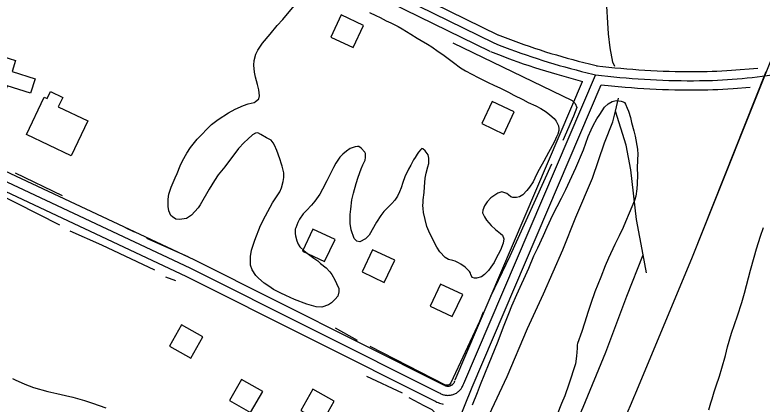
# Model space of a CAD drawing. Extents: x 3477039 to 3515015, y 546746 to 572297.
# Drawn here: x 3503718 to 3504940, y 568695 to 569331 of the extents above; entities that cross this region are included whole.
import ezdxf

# ---------------------------------------------------------------- set-up
doc = ezdxf.new("R2010")
doc.units = 0
for name, color, linetype in [('V-BLDG-OTLN', 7, 'Continuous'), ('V-ROAD-CNTR', 7, 'Continuous'), ('V-SITE-VEGE', 7, 'Continuous'), ('V-TOPO-SHOR', 7, 'Continuous')]:
    doc.layers.add(name, color=color, linetype=linetype)

msp = doc.modelspace()

# ---------------------------------------------------------------- linework, layer by layer
at = {"layer": 'V-BLDG-OTLN'}
for points in [[(3504234.9, 569295.2), (3504271.1, 569278.2), (3504288.1, 569314.4), (3504251.9, 569331.4)], [(3503650.2, 569259.1), (3503692.5, 569245.8), (3503698, 569263.2), (3503718.7, 569256.7), (3503713.2, 569239), (3503751.1, 569227), (3503743.6, 569203.4), (3503705.2, 569215.5), (3503701.5, 569203.7), (3503638.9, 569223.4)], [(3503837.4, 569158.1), (3503810.2, 569101), (3503736.9, 569135.9), (3503766, 569197), (3503770.6, 569194.8), (3503776, 569206.1), (3503796.1, 569196.5), (3503788.9, 569181.2)], [(3504481.6, 569153.6), (3504517.8, 569136.5), (3504534.9, 569172.7), (3504498.7, 569189.8)], [(3504188.4, 568944.9), (3504224.6, 568927.8), (3504241.7, 568963.9), (3504205.5, 568981)], [(3504286, 568910.9), (3504322.2, 568893.8), (3504339.3, 568930), (3504303.1, 568947.1)], [(3504397.3, 568854.8), (3504433.5, 568837.7), (3504450.6, 568873.9), (3504414.4, 568891)], [(3503970.9, 568789.5), (3504005.7, 568769.8), (3504025.4, 568804.7), (3503990.6, 568824.3)], [(3504068.8, 568700.2), (3504103.6, 568680.6), (3504123.3, 568715.4), (3504088.5, 568735.1)], [(3504185.5, 568684.3), (3504220.4, 568664.7), (3504240, 568699.5), (3504205.2, 568719.2)]]:
    msp.add_lwpolyline(points, close=True, dxfattribs=at)
at = {"layer": 'V-ROAD-CNTR'}
for points in [[(3504732.9, 568710.3), (3504826.3, 568935.8), (3504967.6, 569289.3), (3505170.5, 569792.9)], [(3503740.3, 569658.8), (3504107.5, 569479), (3504501.4, 569285.7)], [(3503733.7, 569645.3), (3504100.9, 569465.5), (3504494.7, 569272.2)], [(3504191.5, 569454.5), (3504508, 569299.1)], [(3504506.9, 569299.6), (3504515.6, 569296.2), (3504524.3, 569292.8), (3504533, 569289.5), (3504541.8, 569286.3), (3504550.6, 569283.1), (3504559.4, 569280.1), (3504568.2, 569277.1), (3504577.1, 569274.2), (3504586, 569271.3), (3504594.9, 569268.6), (3504603.8, 569265.9), (3504612.8, 569263.3), (3504621.7, 569260.7), (3504630.7, 569258.3), (3504639.7, 569255.9), (3504648.8, 569253.6), (3504657.8, 569251.3), (3504666.9, 569249.2), (3504671.3, 569248.2)], [(3504501.4, 569285.7), (3504510.1, 569282.2), (3504519, 569278.8), (3504527.8, 569275.4), (3504536.7, 569272.2), (3504545.6, 569269), (3504554.5, 569265.9), (3504563.5, 569262.9), (3504572.5, 569259.9), (3504581.5, 569257), (3504590.5, 569254.2), (3504599.5, 569251.5), (3504608.6, 569248.8), (3504617.7, 569246.3), (3504626.8, 569243.8), (3504636, 569241.4), (3504645.1, 569239), (3504654.3, 569236.7), (3504663.5, 569234.6), (3504667.9, 569233.5)], [(3504495.8, 569271.7), (3504504.7, 569268.2), (3504513.6, 569264.8), (3504522.6, 569261.4), (3504531.6, 569258.1), (3504540.6, 569254.9), (3504549.6, 569251.7), (3504558.7, 569248.6), (3504567.8, 569245.6), (3504576.9, 569242.7), (3504586.1, 569239.9), (3504595.3, 569237.1), (3504604.5, 569234.4), (3504646.8, 569222.4)], [(3504669.7, 569248.4), (3504679.6, 569247.2), (3504689.5, 569246.1), (3504699.3, 569245.1), (3504709.2, 569244.1), (3504719.1, 569243.3), (3504728.9, 569242.5), (3504738.8, 569241.8), (3504748.7, 569241.1), (3504758.6, 569240.6), (3504768.5, 569240.1), (3504778.4, 569239.7), (3504788.3, 569239.3), (3504798.2, 569239.1), (3504808.2, 569238.9), (3504818.1, 569238.8), (3504828, 569238.8), (3504837.9, 569238.9), (3504847.8, 569239.1), (3504850.7, 569239.1)], [(3504732.9, 568710.3), (3504826.3, 568935.8), (3504947.3, 569239)], [(3504850.5, 569239.1), (3504858.6, 569239.4), (3504866.6, 569239.7), (3504874.6, 569240.1), (3504882.6, 569240.6), (3504890.6, 569241.2), (3504933.4, 569244.6)], [(3504452.2, 568728.4), (3504667.7, 569233.1)], [(3504667.9, 569233.5), (3504677.9, 569232.3), (3504687.8, 569231.2), (3504697.8, 569230.2), (3504707.8, 569229.2), (3504717.8, 569228.3), (3504727.8, 569227.5), (3504737.8, 569226.8), (3504747.8, 569226.1), (3504757.8, 569225.6), (3504767.9, 569225.1), (3504777.9, 569224.7), (3504787.9, 569224.4), (3504797.9, 569224.1), (3504808, 569223.9), (3504818, 569223.8), (3504828, 569223.8), (3504838.1, 569223.9), (3504848.1, 569224.1), (3504851, 569224.1)], [(3504851, 569224.1), (3504859.1, 569224.4), (3504867.3, 569224.7), (3504875.4, 569225.1), (3504883.6, 569225.6), (3504891.7, 569226.2), (3504899.9, 569226.9), (3504908, 569227.6), (3504916.1, 569228.4), (3504924.2, 569229.3), (3504932.3, 569230.3), (3504940.4, 569231.3), (3504948.5, 569232.5), (3504956.6, 569233.7), (3504964.7, 569235), (3504970.8, 569236)], [(3504438.4, 568734.3), (3504646.8, 569222.4)], [(3504466, 568722.5), (3504677.1, 569216.9)], [(3504677.1, 569216.9), (3504716.5, 569213.4), (3504726.6, 569212.6), (3504736.8, 569211.8), (3504746.9, 569211.2), (3504757, 569210.6), (3504767.2, 569210.1), (3504777.3, 569209.7), (3504787.5, 569209.4), (3504797.6, 569209.1), (3504807.8, 569208.9), (3504817.9, 569208.8), (3504828.1, 569208.8), (3504838.2, 569208.9), (3504848.4, 569209.1), (3504851.3, 569209.1)], [(3504851.4, 569209.1), (3504859.7, 569209.4), (3504868, 569209.7), (3504876.3, 569210.2), (3504884.6, 569210.7), (3504892.9, 569211.2), (3504921.1, 569213.5)], [(3503683.3, 569084.6), (3504010.6, 568931), (3504419.1, 568726.3)], [(3503677.4, 569070.7), (3504004.1, 568917.5), (3504412.3, 568712.9)], [(3503665.6, 569059.7), (3503997.6, 568904), (3504405.6, 568699.5)], [(3504412.3, 568712.9), (3504413.6, 568712.2), (3504414.9, 568711.5), (3504416.2, 568710.9), (3504417.6, 568710.4), (3504419, 568710), (3504420.4, 568709.6), (3504421.9, 568709.3), (3504423.3, 568709.1), (3504424.8, 568709), (3504426.2, 568708.9), (3504427.7, 568709), (3504429.2, 568709.1), (3504430.6, 568709.3), (3504432.1, 568709.5), (3504433.5, 568709.9), (3504434.9, 568710.3), (3504436.3, 568710.8), (3504437.6, 568711.4), (3504438.9, 568712), (3504440.2, 568712.7), (3504441.4, 568713.5), (3504442.6, 568714.4), (3504443.8, 568715.3), (3504444.9, 568716.3), (3504445.9, 568717.3), (3504446.9, 568718.4), (3504447.8, 568719.5), (3504448.6, 568720.7), (3504449.4, 568722), (3504450.1, 568723.2), (3504450.8, 568724.6), (3504451.4, 568725.9), (3504451.9, 568727.3), (3504452.2, 568728.4)], [(3504419.9, 568725.9), (3504420.8, 568725.4), (3504421.4, 568725.1), (3504421.9, 568724.8), (3504422.5, 568724.6), (3504423.2, 568724.4), (3504423.8, 568724.2), (3504424.4, 568724.1), (3504425.1, 568724), (3504425.7, 568724), (3504426.3, 568723.9), (3504427, 568724), (3504427.6, 568724), (3504428.3, 568724.1), (3504428.9, 568724.2), (3504429.5, 568724.4), (3504430.1, 568724.5), (3504430.8, 568724.8), (3504431.4, 568725), (3504431.9, 568725.3), (3504432.5, 568725.6), (3504433, 568726), (3504433.6, 568726.3), (3504434.1, 568726.7), (3504434.5, 568727.2), (3504435, 568727.6), (3504435.4, 568728.1), (3504435.8, 568728.6), (3504436.2, 568729.1), (3504436.6, 568729.7), (3504436.9, 568730.2), (3504437.2, 568730.8), (3504437.4, 568731.4), (3504437.6, 568732.1), (3504437.9, 568732.8)], [(3504324.3, 568370.7), (3504466, 568722.5)], [(3504404.8, 568700), (3504406.4, 568699), (3504408.5, 568698), (3504410.6, 568697.1), (3504412.7, 568696.2), (3504414.9, 568695.6), (3504417.1, 568695), (3504418.4, 568694.7)], [(3504629.5, 568450.3), (3504635.8, 568467.8), (3504642.2, 568485.2), (3504648.7, 568502.6), (3504655.3, 568520), (3504661.9, 568537.3), (3504668.6, 568554.6), (3504675.4, 568571.9), (3504682.3, 568589.2), (3504689.2, 568606.4), (3504696.2, 568623.6), (3504703.3, 568640.8), (3504710.4, 568657.9), (3504717.7, 568675), (3504725, 568692.1), (3504732.4, 568709.1), (3504732.9, 568710.3)], [(3504629.5, 568450.3), (3504635.8, 568467.8), (3504642.2, 568485.2), (3504648.7, 568502.6), (3504655.3, 568520), (3504661.9, 568537.3), (3504668.6, 568554.6), (3504675.4, 568571.9), (3504682.3, 568589.2), (3504689.2, 568606.4), (3504696.2, 568623.6), (3504703.3, 568640.8), (3504710.4, 568657.9), (3504717.7, 568675), (3504725, 568692.1), (3504732.4, 568709.1), (3504732.9, 568710.3)]]:
    msp.add_lwpolyline(points, dxfattribs=at)
at = {"layer": 'V-SITE-VEGE'}
for points in [[(3504117.9, 569198.9), (3504117.1, 569208.9), (3504114.7, 569217.4), (3504111.6, 569229.7), (3504110, 569237.9), (3504108.9, 569249.4), (3504109.3, 569256.8), (3504111.9, 569267.3), (3504115.5, 569273.9), (3504123.1, 569285.3), (3504135.5, 569300.1), (3504146.9, 569314.1), (3504156.3, 569324), (3504175, 569346.4)], [(3504298.2, 569335.7), (3504308.6, 569330.8), (3504315.5, 569327), (3504325.6, 569321.6), (3504333, 569318.3), (3504344.7, 569312.4), (3504351.6, 569308.6), (3504365.9, 569299.9), (3504376, 569293.3), (3504382.7, 569289.7), (3504392.9, 569283.6), (3504399.8, 569279), (3504410.4, 569271.7), (3504418, 569266.8), (3504435.3, 569253.4), (3504446.9, 569244.8), (3504455, 569239.9), (3504476, 569228.9), (3504491.4, 569221.2), (3504502.5, 569215.9), (3504511.2, 569212), (3504525.5, 569205.1), (3504534.4, 569200.2), (3504548.8, 569193.1), (3504557.7, 569188.4), (3504570.3, 569182.5), (3504578.5, 569178.2), (3504587.1, 569172.8), (3504593, 569168), (3504600.2, 569161.7), (3504603.6, 569157.4), (3504607.2, 569149.9), (3504607.9, 569145.2), (3504607.6, 569142.2), (3504606.1, 569136.2), (3504604.3, 569131.8), (3504600.7, 569124.3), (3504593.8, 569111), (3504591, 569106.3), (3504583.5, 569092.4), (3504575.6, 569078.6), (3504571.3, 569070.2), (3504568.7, 569064.2), (3504565.6, 569058.3), (3504560, 569049.4), (3504555.7, 569044.2), (3504548.7, 569037.1), (3504543.6, 569034), (3504538.4, 569032.5), (3504532.4, 569032.6), (3504529.2, 569033.6), (3504525.7, 569036.9), (3504522.8, 569039.5), (3504514.8, 569041.8), (3504508.3, 569039.9), (3504496.8, 569032.3), (3504490.5, 569025.5), (3504486.1, 569019.3), (3504483.3, 569011.9), (3504483.2, 569007.6), (3504486.1, 569000.9), (3504489.6, 568995.8), (3504496.9, 568987), (3504504.3, 568980.4), (3504512.2, 568973.8), (3504515.6, 568970.8)], [(3504183.4, 568997), (3504180.6, 568991.6), (3504177.3, 568983.2), (3504176.7, 568980.9), (3504176.6, 568973.7), (3504176.8, 568970.2), (3504179.2, 568961.7), (3504181.6, 568956.2), (3504184.3, 568951.9), (3504191, 568945.4), (3504195.9, 568941.5), (3504202.8, 568936.5), (3504207, 568933.4), (3504213.6, 568928.9), (3504218.1, 568924.8), (3504226.9, 568917.5), (3504233.1, 568910.9), (3504236.3, 568906.6), (3504241.1, 568898.1), (3504244, 568892.1), (3504247.9, 568883.5), (3504248.1, 568878.3), (3504246, 568871.1), (3504241.9, 568866.4), (3504235.9, 568860.5), (3504230.8, 568856.9), (3504220.3, 568853.3), (3504210.9, 568853.9), (3504195.7, 568857.9), (3504175.4, 568865.9), (3504161.1, 568872.5), (3504152.9, 568876.1), (3504141, 568882.3), (3504133.4, 568887.4), (3504125.7, 568892.7), (3504116.4, 568900.5), (3504111.9, 568905.3), (3504106.1, 568914.1), (3504103.2, 568921.9), (3504103.1, 568936.1), (3504105, 568946.3), (3504110.2, 568963.1), (3504119.5, 568986.9), (3504128, 569002.5), (3504139.2, 569024), (3504151.2, 569041.8), (3504154.2, 569048.7), (3504156.6, 569058.9), (3504157.7, 569065.6), (3504157.8, 569073.1), (3504155.2, 569083.8), (3504153.8, 569088.8), (3504152.1, 569094.1), (3504148.8, 569103.4), (3504146.4, 569109.4), (3504142.5, 569118.4), (3504140.6, 569121.9), (3504137.1, 569126.4), (3504133.9, 569128), (3504129.7, 569130.5), (3504120.3, 569135.6), (3504115.6, 569138.4), (3504111.4, 569137.7), (3504106.9, 569135.1), (3504098.8, 569128.4), (3504093, 569122.8), (3504083.6, 569112.7), (3504061.1, 569082.9), (3504050.7, 569069.8), (3504044.6, 569060.7), (3504035.9, 569046.4), (3504021.1, 569020.7), (3504017.8, 569016), (3504006.9, 569003.7), (3503998.6, 568998.3), (3503987.4, 568996.5), (3503981.4, 568997.3), (3503975.5, 569000.9), (3503973, 569003.4), (3503969.9, 569011.1), (3503968.5, 569018.1), (3503968.4, 569029.8), (3503969.5, 569038.3), (3503973.7, 569049.4), (3503979.9, 569064.6), (3503983.2, 569072.2), (3503988.1, 569084.4), (3503992.2, 569092.5), (3503999.1, 569105.4), (3504005.2, 569114.5), (3504016.3, 569128.1), (3504039.8, 569152.2), (3504050.4, 569160.5), (3504067.2, 569171.5), (3504078.3, 569177.1), (3504092.1, 569183.1), (3504099.6, 569186.2), (3504109.1, 569188.1), (3504111.1, 569189.1), (3504116.9, 569194), (3504117.9, 569198.9)], [(3504466.8, 568693.5), (3504474.7, 568713.8), (3504479.7, 568726.9), (3504493.6, 568761.6), (3504507.5, 568795.1), (3504518.3, 568823.6), (3504526.1, 568843.1), (3504531.2, 568855.5), (3504539.2, 568874.1), (3504544.6, 568886.2), (3504553.1, 568905), (3504558.7, 568917.2), (3504567.2, 568937), (3504573.4, 568950.3), (3504582.9, 568970.4), (3504589, 568984), (3504598, 569004.3), (3504612.1, 569031.8), (3504619.5, 569045.9), (3504635.7, 569081.3), (3504648.1, 569110.7), (3504655.8, 569132.3), (3504660.5, 569143.2), (3504664, 569150.6), (3504670.2, 569161.5), (3504675, 569168.7), (3504682.6, 569180.3), (3504688.7, 569185.9), (3504695, 569189.6), (3504701.5, 569191.2), (3504709.7, 569190.4), (3504712.9, 569189.3), (3504715.1, 569188), (3504717.1, 569185.5), (3504719.7, 569178.8), (3504721.9, 569173.7), (3504725, 569163.7), (3504726.9, 569155.2), (3504730.7, 569142), (3504732.5, 569132.8), (3504736.3, 569112), (3504736.9, 569103.1), (3504736.8, 569094.6), (3504736.1, 569079.9), (3504736.4, 569069.7), (3504736.2, 569055.2), (3504735.6, 569046.8), (3504733.7, 569035.1), (3504731.6, 569027.9), (3504723.1, 569006.8), (3504716.9, 568993), (3504713.1, 568983.6), (3504706.7, 568969.7), (3504699.5, 568955.6), (3504689, 568933.6), (3504683.6, 568920.9), (3504676.6, 568902.4), (3504671.5, 568890.5), (3504666.8, 568878.3), (3504660.1, 568859.2), (3504655.7, 568846.3), (3504649.9, 568827), (3504645.5, 568813.4), (3504638.3, 568794), (3504637.7, 568791.3), (3504637.6, 568786.3), (3504637, 568772.9), (3504635.1, 568760.7), (3504624.1, 568727.2), (3504617.4, 568707.9), (3504612.3, 568695.7), (3504605.3, 568677.4)], [(3504515.6, 568970.8), (3504517.8, 568964.8), (3504516.9, 568958.1), (3504512.3, 568946.7), (3504504.6, 568932.4), (3504501.8, 568926.4), (3504496.7, 568918.8), (3504492.7, 568913.3), (3504486.3, 568906.5), (3504481.1, 568903), (3504473.3, 568900.9), (3504469.6, 568900.7), (3504466.1, 568901.5), (3504463.7, 568906.5), (3504463.2, 568909), (3504461.5, 568911.8), (3504458.3, 568915.1), (3504454.4, 568918.6), (3504447.5, 568923.7), (3504443.5, 568926), (3504438.3, 568928.5), (3504434.6, 568929.8), (3504427.4, 568931.2), (3504422, 568934.5), (3504413.1, 568943.8), (3504408.5, 568951.6), (3504402.7, 568961.9), (3504394.9, 568977.4), (3504392, 568985.2), (3504386.6, 569008.2), (3504385.7, 569014.9), (3504385.3, 569019.4), (3504385.8, 569024.4), (3504386.1, 569029.1), (3504387.3, 569041.1), (3504387.9, 569050), (3504389.1, 569064.2), (3504390.7, 569072.4), (3504393.6, 569082.6), (3504395.2, 569088.5), (3504395.3, 569097), (3504393.9, 569102.3), (3504389, 569109), (3504385.5, 569112.1), (3504383.5, 569112.9), (3504382, 569111.4), (3504378.5, 569106.9), (3504376.2, 569103.7), (3504372.6, 569098.3), (3504370.1, 569094.1), (3504365.7, 569085.7), (3504361.9, 569079), (3504356, 569066.4), (3504352.4, 569057.2), (3504349.8, 569048.6), (3504347.2, 569041.9), (3504344.1, 569034.9), (3504339.3, 569028.3), (3504334.7, 569023.1), (3504329.7, 569018.2), (3504321.4, 569009.6), (3504316.5, 569003.2), (3504309.7, 568992.3), (3504297.7, 568970.8), (3504291.4, 568964.9), (3504282.3, 568960), (3504277.4, 568961.1), (3504272.9, 568965.7), (3504268.1, 568979.9), (3504266.5, 568990.4), (3504266.7, 569004.8), (3504267.4, 569013.8), (3504269.3, 569028.7), (3504271.9, 569039.7), (3504276.4, 569055.8), (3504279.5, 569066), (3504284.7, 569079.8), (3504287.3, 569086), (3504290.9, 569093.7), (3504291.7, 569098.4), (3504291.5, 569104.9), (3504290.3, 569106.7), (3504284.2, 569113.2), (3504280.7, 569116), (3504278.5, 569116), (3504274.7, 569115.8), (3504266.2, 569112.7), (3504260.2, 569108.6), (3504254.4, 569103.7), (3504249.3, 569098.5), (3504243, 569088.9), (3504238.9, 569081.7), (3504232.5, 569068.8), (3504228.1, 569059.7), (3504221, 569046.3), (3504216.6, 569037.9), (3504208.5, 569026.8), (3504202.9, 569020.2), (3504195.1, 569011.3), (3504189.8, 569005.7), (3504183.4, 568997)], [(3504853.2, 568685.2), (3504856.6, 568696.4), (3504858.9, 568703.3), (3504862.1, 568714.5), (3504865.2, 568724.2), (3504870.6, 568740.3), (3504874.5, 568753.2), (3504880.3, 568774.3), (3504884, 568788.2), (3504890.5, 568810.8), (3504900.1, 568839), (3504907.1, 568860.8), (3504911.6, 568876.2), (3504921.6, 568914), (3504927.6, 568935.3), (3504931.3, 568948.9), (3504937.8, 568969.5), (3504942.7, 568983.7)], [(3503713.8, 568736.6), (3503718.3, 568734.1), (3503734.1, 568727.2), (3503748.5, 568722), (3503771.8, 568715.4), (3503786.7, 568712), (3503800.4, 568708.6), (3503812.5, 568705.7), (3503831.9, 568700.2), (3503844.8, 568696), (3503866.4, 568688.7)]]:
    msp.add_lwpolyline(points, dxfattribs=at)
at = {"layer": 'V-TOPO-SHOR'}
for p, q in [((3503795.8, 569035.5), (3503718.7, 569072.5)), ((3503913.5, 568976.1), (3503899.7, 568982.4)), ((3504001.6, 568935.6), (3503933.5, 568965.6)), ((3504719.3, 568871.3), (3504745.7, 568939)), ((3503981.3, 568896.1), (3503964.7, 568902.4)), ((3504278.3, 568798.7), (3504242.5, 568818.9)), ((3504352.2, 568712.4), (3504293.7, 568739.6))]:
    msp.add_line(p, q, dxfattribs=at)
for points in [[(3504699.4, 569247.1), (3504696.3, 569254.1), (3504691.8, 569277.5), (3504689.2, 569300.5), (3504685.3, 569364.4)], [(3504434.4, 569285.8), (3504629.9, 569191.5), (3504634.7, 569186.6), (3504637.4, 569179.7), (3504631.8, 569165.9), (3504614.3, 569126)], [(3504696.1, 569156.4), (3504700.5, 569174.2), (3504705.7, 569195.3)], [(3504751.1, 568909.6), (3504745.7, 568939), (3504735, 568996.6), (3504725.8, 569078.2), (3504717.8, 569118.2), (3504700.5, 569174.2)], [(3504482, 568651.1), (3504523.3, 568739.9), (3504556.5, 568818.2), (3504582.8, 568875.2), (3504614.4, 568947), (3504635.7, 569000.5), (3504662.9, 569064.5), (3504682.7, 569122.3), (3504696.1, 569156.4)], [(3504596.1, 569087.4), (3504527.6, 568936.7), (3504496.2, 568870.6)], [(3503791.3, 568987.6), (3503684.6, 569041.4), (3503677, 569045.5), (3503674.3, 569045.6), (3503663.2, 569043.6)], [(3503946.9, 568913.5), (3503860.1, 568954.8), (3503808.5, 568977.8)], [(3504478.8, 567750.9), (3504483.4, 567943.5), (3504490.2, 568052.5), (3504504.6, 568160.8), (3504519.6, 568241.5), (3504531.7, 568313.2), (3504544.5, 568368.4), (3504572.7, 568479.3), (3504596.7, 568561.3), (3504606.5, 568589.6), (3504615.7, 568617.8), (3504647.8, 568689.5), (3504684.9, 568779.7), (3504719.3, 568871.3)], [(3504484.3, 568845.1), (3504478, 568830), (3504431.2, 568729.5), (3504429.1, 568726.7), (3504427, 568725.3), (3504422.2, 568725.4), (3504299, 568788.9)], [(3504348.5, 568541.9), (3504385.6, 568628.7), (3504402.4, 568668.6), (3504404.5, 568676.9), (3504403.8, 568681.7), (3504400.4, 568685.2), (3504387.3, 568691.5), (3504363.2, 568704.7)]]:
    msp.add_lwpolyline(points, dxfattribs=at)

doc.saveas('drawing.dxf')
